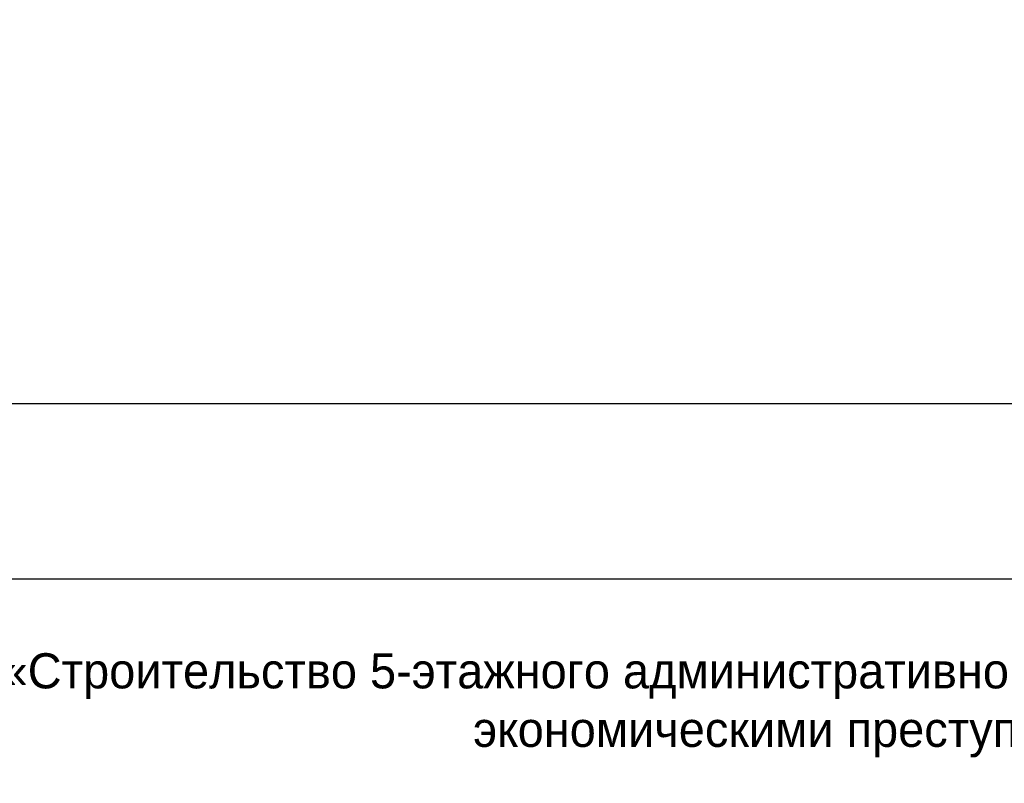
# Model space of a CAD drawing. Header units: millimetres. Extents: x -33345 to 4712671, y -3392 to 121473.
# Tile 898 of 1056: x 3679555 to 3685165, y 48338 to 52689. Entities that reach past the tile are written whole.
import ezdxf

# ---------------------------------------------------------------- set-up
doc = ezdxf.new("R2010")
doc.units = ezdxf.units.MM
doc.layers.add('.', color=7, linetype='Continuous', lineweight=15)
doc.layers.add('Текст', color=7, linetype='Continuous', lineweight=20)
doc.styles.add('X-U-RW-01$0$StyleROMANS', font='GOTHIC.TTF')

# ---------------------------------------------------------------- blocks, each defined once
blk = doc.blocks.new('medgor')
at = {"ltscale": 25}
blk.add_line((-43992634.1, 22933574.8), (-44011134.1, 22933574.8), dxfattribs=at)
blk.add_lwpolyline([(-44011134.1, 22934574.8), (-43992634.1, 22934574.8), (-43992634.1, 22929074.8), (-44011134.1, 22929074.8)], close=True, dxfattribs=at)
at = {"layer": 'Текст', "insert": (-43998711.2, 22932558.8), "char_height": 200, "width": 11910.391, "attachment_point": 8, "style": 'X-U-RW-01$0$StyleROMANS'}
blk.add_mtext('\\pxqc;«Строительство 5-этажного административного здания Управления Департамента по борьбе с экономическими преступлениями города Ташкента»', dxfattribs=at)

msp = doc.modelspace()

# ---------------------------------------------------------------- block references
msp.add_blockref('medgor', (47684121.048, -22884073.497, 1359241.5))

# ---------------------------------------------------------------- texts
at = {"layer": '.', "char_height": 300, "attachment_point": 1, "style": 'X-U-RW-01$0$StyleROMANS'}
for s, insert, width in [('\\pi1269.0585;{\\LАрматурная сетка СГ-1\\P\\pi288.19514;}(разработана на 1 пог.м. длины)', (3578941.241, 52689.006), 7399.29987), ('\\pi1358.97214;{\\LАрматурная сетка СГ-2\\P\\pi418.08158;}(разработана на 1 пог.м. длины)', (3592353.157, 52427.848), 7659.07275), ('\\pi1269.0585;{\\LАрматурная сетка СГ-1\\P\\pi288.19514;}(разработана на 1 пог.м. длины)', (3646055.242, 52161.969), 7399.29987), ('\\pi1358.97214;{\\LАрматурная сетка СГ-2\\P\\pi418.08158;}(разработана на 1 пог.м. длины)', (3658895.535, 51900.811), 7659.07275)]:
    msp.add_mtext(s, dxfattribs=dict(at, insert=insert, width=width))

doc.saveas('drawing.dxf')
